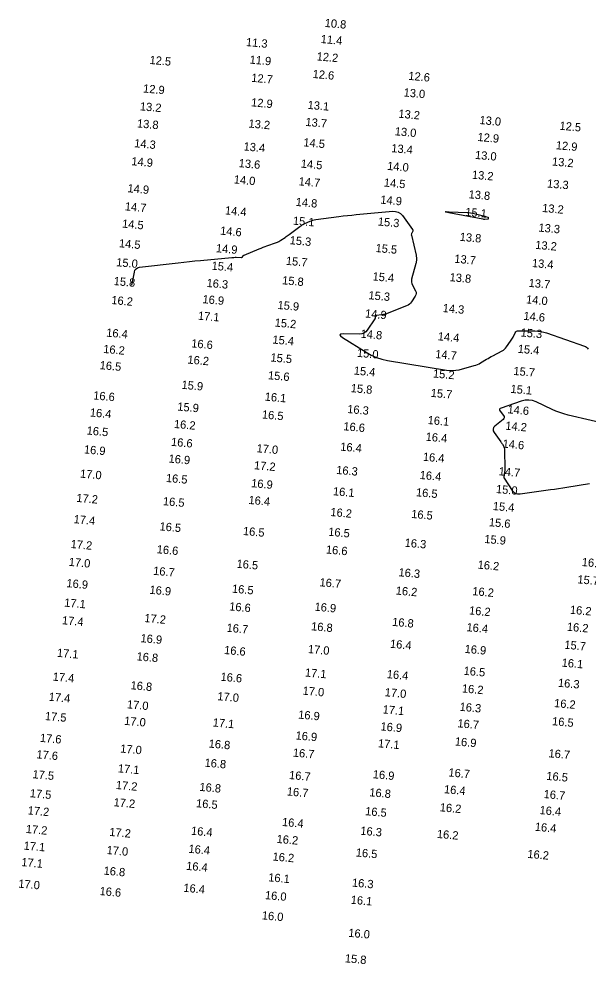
# Model space of a CAD drawing. Extents: x 988130 to 1132882, y 654656 to 841453.
# Drawn here: x 1058649 to 1058993, y 742413 to 742985 of the extents above; entities that cross this region are included whole.
import ezdxf

# ---------------------------------------------------------------- set-up
doc = ezdxf.new("R2010")
doc.units = 0
doc.layers.add('V-TOPO-MAJR', color=7, linetype='Continuous')
doc.layers.add('V-TOPO-SOUN', color=7, linetype='Continuous')

msp = doc.modelspace()

# ---------------------------------------------------------------- linework, layer by layer
at = {"layer": 'V-TOPO-MAJR'}
for points in [[(1058717.09, 742823.49), (1058718.61, 742831.34), (1058719, 742832.5), (1058719.65, 742833.38), (1058720.58, 742833.96), (1058721.76, 742834.27), (1058745.17, 742837.06), (1058748.53, 742837.45), (1058751.9, 742837.82), (1058755.26, 742838.16), (1058758.63, 742838.48), (1058777.61, 742840.2), (1058778.23, 742840.25), (1058778.85, 742840.28), (1058779.47, 742840.3), (1058780.09, 742840.3), (1058783.45, 742840.28), (1058783.63, 742840.29), (1058783.78, 742840.35), (1058783.92, 742840.44), (1058784.03, 742840.57), (1058784.45, 742841.17), (1058784.56, 742841.31), (1058784.69, 742841.43), (1058784.84, 742841.53), (1058785, 742841.62), (1058794.06, 742845.41), (1058795.24, 742845.89), (1058796.41, 742846.36), (1058797.6, 742846.8), (1058798.79, 742847.23), (1058804.53, 742849.23), (1058805.24, 742849.5), (1058805.92, 742849.82), (1058806.58, 742850.19), (1058807.22, 742850.61), (1058809.7, 742852.38), (1058810.32, 742852.83), (1058810.94, 742853.27), (1058811.56, 742853.72), (1058812.18, 742854.17), (1058818.65, 742858.92), (1058819.37, 742859.43), (1058820.12, 742859.89), (1058820.89, 742860.31), (1058821.68, 742860.69), (1058824.9, 742862.14), (1058825.71, 742862.47), (1058826.54, 742862.74), (1058827.39, 742862.95), (1058828.25, 742863.09), (1058842.24, 742864.97), (1058844.86, 742865.31), (1058847.49, 742865.62), (1058850.12, 742865.9), (1058852.76, 742866.15), (1058874.77, 742868.15), (1058876.51, 742868.12), (1058878.06, 742867.67), (1058879.43, 742866.81), (1058880.61, 742865.54), (1058886.77, 742857.23), (1058886.93, 742856.96), (1058887, 742856.68), (1058886.97, 742856.4), (1058886.86, 742856.11), (1058886.25, 742854.92), (1058886.12, 742854.62), (1058886.05, 742854.31), (1058886.04, 742854), (1058886.09, 742853.68), (1058888.92, 742841.54), (1058889, 742841.13), (1058889.06, 742840.71), (1058889.09, 742840.3), (1058889.1, 742839.87), (1058889.07, 742838.18), (1058889.04, 742837.76), (1058889, 742837.34), (1058888.93, 742836.93), (1058888.83, 742836.52), (1058886.24, 742827.13), (1058886.08, 742826.2), (1058886.09, 742825.29), (1058886.29, 742824.4), (1058886.67, 742823.53), (1058888.55, 742820.11), (1058888.9, 742819.25), (1058888.99, 742818.41), (1058888.84, 742817.58), (1058888.43, 742816.76), (1058886.17, 742813.33), (1058885.57, 742812.54), (1058884.87, 742811.87), (1058884.08, 742811.33), (1058883.19, 742810.89), (1058871.49, 742806.25), (1058870.77, 742806), (1058870.04, 742805.8), (1058869.3, 742805.65), (1058868.55, 742805.56), (1058864.42, 742805.2), (1058864.24, 742805.16), (1058864.11, 742805.06), (1058864.06, 742804.92), (1058864.06, 742804.73), (1058864.2, 742803.87), (1058864.21, 742803.66), (1058864.19, 742803.46), (1058864.13, 742803.27), (1058864.02, 742803.08), (1058859.36, 742796.25), (1058858.47, 742795.2), (1058857.41, 742794.46), (1058856.2, 742794.02), (1058854.83, 742793.88), (1058845.1, 742794), (1058843.48, 742793.88), (1058842.84, 742793.48), (1058843.16, 742792.79), (1058844.46, 742791.81), (1058858.71, 742782.84), (1058861.74, 742781.14), (1058864.9, 742779.75), (1058868.17, 742778.69), (1058871.57, 742777.95), (1058907.33, 742771.96), (1058909.23, 742771.75), (1058911.13, 742771.73), (1058913.02, 742771.93), (1058914.9, 742772.32), (1058924.1, 742774.77), (1058925.1, 742775.08), (1058926.08, 742775.45), (1058927.02, 742775.9), (1058927.94, 742776.42), (1058931.54, 742778.63), (1058932.45, 742779.17), (1058933.36, 742779.7), (1058934.29, 742780.22), (1058935.22, 742780.72), (1058940.86, 742783.69), (1058941.66, 742784.17), (1058942.38, 742784.73), (1058943.03, 742785.37), (1058943.61, 742786.09), (1058946.05, 742789.48), (1058946.46, 742790.08), (1058946.85, 742790.69), (1058947.2, 742791.31), (1058947.54, 742791.96), (1058948.82, 742794.56), (1058949.19, 742795.13), (1058949.66, 742795.53), (1058950.23, 742795.77), (1058950.91, 742795.85), (1058960.61, 742795.76), (1058962.45, 742795.67), (1058964.27, 742795.44), (1058966.07, 742795.05), (1058967.83, 742794.52), (1058990.73, 742786.58), (1058991.41, 742786.28), (1058992.01, 742785.9), (1058992.54, 742785.41), (1058992.99, 742784.83)], [(1059008.75, 742738.35), (1058980.8, 742744.89), (1058978.31, 742745.54), (1058975.87, 742746.32), (1058973.46, 742747.22), (1058971.11, 742748.26), (1058961.48, 742752.78), (1058959.27, 742753.58), (1058957.05, 742753.93), (1058954.79, 742753.83), (1058952.51, 742753.27), (1058940.35, 742749.11), (1058939.72, 742748.79), (1058939.42, 742748.37), (1058939.43, 742747.85), (1058939.77, 742747.23), (1058941.77, 742744.56), (1058942.13, 742743.91), (1058942.2, 742743.29), (1058941.99, 742742.71), (1058941.49, 742742.16), (1058936.59, 742738.13), (1058935.81, 742737.27), (1058935.47, 742736.35), (1058935.56, 742735.38), (1058936.1, 742734.35), (1058940.13, 742728.68), (1058940.37, 742728.33), (1058940.61, 742727.98), (1058940.83, 742727.63), (1058941.06, 742727.27), (1058941.93, 742725.84), (1058942.12, 742725.47), (1058942.26, 742725.09), (1058942.34, 742724.69), (1058942.37, 742724.28), (1058942.52, 742711.69), (1058942.52, 742711.42), (1058942.5, 742711.15), (1058942.48, 742710.88), (1058942.45, 742710.61), (1058942.3, 742709.5), (1058942.26, 742709.25), (1058942.22, 742709.01), (1058942.18, 742708.77), (1058942.14, 742708.52), (1058941.97, 742707.55), (1058941.95, 742707.31), (1058941.98, 742707.08), (1058942.05, 742706.86), (1058942.16, 742706.65), (1058947, 742699.31), (1058947.93, 742698.2), (1058949.04, 742697.47), (1058950.32, 742697.12), (1058951.77, 742697.15), (1058970.13, 742699.74), (1058972.6, 742700.09), (1058975.08, 742700.46), (1058977.56, 742700.84), (1058980.03, 742701.24), (1058993.72, 742703.46)]]:
    msp.add_lwpolyline(points, dxfattribs=at)
msp.add_lwpolyline([(1058932.52, 742864.48), (1058932.55, 742864.42), (1058932.56, 742864.34), (1058932.57, 742863.99), (1058932.56, 742863.92), (1058932.55, 742863.86), (1058932.54, 742863.79), (1058932.51, 742863.72), (1058932.39, 742863.46), (1058932.36, 742863.4), (1058932.32, 742863.36), (1058932.26, 742863.34), (1058932.19, 742863.32), (1058930.47, 742863.25), (1058930.16, 742863.24), (1058929.86, 742863.26), (1058929.55, 742863.29), (1058929.24, 742863.34), (1058908.75, 742867.27), (1058907.14, 742867.62), (1058906.62, 742867.84), (1058907.18, 742867.93), (1058908.82, 742867.9), (1058919.75, 742867.43), (1058920.83, 742867.36), (1058921.89, 742867.23), (1058922.95, 742867.05), (1058924, 742866.81), (1058929.69, 742865.35), (1058929.98, 742865.27), (1058930.26, 742865.19), (1058930.55, 742865.11), (1058930.84, 742865.03), (1058932.4, 742864.55), (1058932.47, 742864.52)], close=True, dxfattribs=at)

# ---------------------------------------------------------------- texts
at = {"layer": 'V-TOPO-SOUN'}
for s, p in [('10.8 ', (1058833.54, 742979.72)), ('11.3 ', (1058785.94, 742968.15)), ('11.4 ', (1058831.12, 742970)), ('12.2 ', (1058828.68, 742959.48)), ('12.5 ', (1058727.65, 742957.33)), ('11.9 ', (1058788.15, 742957.54)), ('12.6 ', (1058826.25, 742948.86)), ('12.6 ', (1058884.09, 742947.71)), ('12.7 ', (1058789.15, 742946.53)), ('12.9 ', (1058723.75, 742940.06)), ('13.0 ', (1058881.24, 742937.66)), ('12.9 ', (1058789.05, 742931.69)), ('13.2 ', (1058721.82, 742929.28)), ('13.1 ', (1058823.2, 742930.14)), ('13.2 ', (1058878.09, 742924.81)), ('13.8 ', (1058720.07, 742918.94)), ('13.2 ', (1058787.48, 742918.87)), ('13.7 ', (1058821.9, 742919.83)), ('13.0 ', (1058927.09, 742920.97)), ('13.0 ', (1058875.9, 742914.16)), ('12.5 ', (1058975.46, 742917.52)), ('14.5 ', (1058820.65, 742907.48)), ('12.9 ', (1058925.88, 742910.72)), ('14.3 ', (1058718.37, 742906.96)), ('13.4 ', (1058784.5, 742905.02)), ('13.4 ', (1058873.79, 742903.96)), ('12.9 ', (1058973.25, 742905.73)), ('14.9 ', (1058716.68, 742896.06)), ('13.0 ', (1058924.4, 742899.88)), ('13.2 ', (1058970.95, 742895.88)), ('13.6 ', (1058781.55, 742894.91)), ('14.5 ', (1058819.09, 742894.61)), ('14.0 ', (1058871.29, 742893.23)), ('14.0 ', (1058778.59, 742885.06)), ('13.2 ', (1058922.54, 742887.9)), ('14.9 ', (1058714.33, 742879.72)), ('14.7 ', (1058817.77, 742883.89)), ('14.5 ', (1058869.28, 742883.17)), ('13.3 ', (1058967.94, 742882.59)), ('13.8 ', (1058920.51, 742876.05)), ('14.7 ', (1058712.73, 742868.76)), ('14.8 ', (1058816.01, 742871.44)), ('14.9 ', (1058867.19, 742872.82)), ('13.2 ', (1058964.97, 742867.77)), ('14.4 ', (1058773.24, 742866.32)), ('15.1 ', (1058918.49, 742865.4)), ('14.5 ', (1058711.06, 742858.32)), ('15.1 ', (1058814.32, 742860.1)), ('15.3 ', (1058865.65, 742859.57)), ('13.3 ', (1058962.74, 742855.9)), ('14.6 ', (1058770.33, 742854.05)), ('13.8 ', (1058915.16, 742850.31)), ('14.5 ', (1058709.17, 742846.43)), ('15.3 ', (1058812.37, 742848.27)), ('13.2 ', (1058960.8, 742845.46)), ('14.9 ', (1058767.75, 742843.45)), ('15.5 ', (1058864.26, 742843.54)), ('15.0 ', (1058707.5, 742834.97)), ('15.7 ', (1058810.07, 742835.8)), ('13.7 ', (1058911.89, 742837.06)), ('13.4 ', (1058958.81, 742834.46)), ('15.4 ', (1058765.15, 742832.85)), ('15.8 ', (1058705.99, 742823.55)), ('16.3 ', (1058762.13, 742822.41)), ('15.8 ', (1058807.8, 742824.03)), ('15.4 ', (1058862.46, 742826.38)), ('13.8 ', (1058909.04, 742825.91)), ('13.7 ', (1058956.82, 742822.46)), ('16.2 ', (1058704.57, 742812.07)), ('16.9 ', (1058759.66, 742812.6)), ('15.3 ', (1058859.98, 742814.99)), ('14.0 ', (1058955.27, 742812.47)), ('15.9 ', (1058805.02, 742809.08)), ('14.3 ', (1058904.86, 742807.22)), ('17.1 ', (1058756.92, 742802.61)), ('14.9 ', (1058857.94, 742803.95)), ('14.6 ', (1058953.68, 742802.49)), ('15.2 ', (1058803.31, 742798.43)), ('16.4 ', (1058701.47, 742792.36)), ('15.4 ', (1058801.95, 742788.17)), ('14.8 ', (1058855.24, 742791.71)), ('14.4 ', (1058901.89, 742790.13)), ('15.3 ', (1058951.97, 742792.45)), ('16.2 ', (1058699.65, 742782.47)), ('16.6 ', (1058752.87, 742785.87)), ('15.4 ', (1058950.24, 742782.56)), ('16.2 ', (1058750.57, 742776.07)), ('15.5 ', (1058800.76, 742777.34)), ('15.0 ', (1058853.03, 742780.13)), ('14.7 ', (1058900.34, 742779.4)), ('16.5 ', (1058697.53, 742772.67)), ('15.6 ', (1058799.26, 742766.57)), ('15.4 ', (1058851.12, 742769.4)), ('15.2 ', (1058898.99, 742767.64)), ('15.7 ', (1058947.6, 742769.18)), ('15.9 ', (1058746.99, 742760.81)), ('15.8 ', (1058849.3, 742758.78)), ('16.6 ', (1058693.61, 742754.38)), ('16.1 ', (1058797.29, 742753.63)), ('15.7 ', (1058897.63, 742755.91)), ('15.1 ', (1058945.84, 742758.33)), ('15.9 ', (1058744.44, 742747.63)), ('16.4 ', (1058691.59, 742744.05)), ('16.5 ', (1058795.59, 742742.85)), ('16.3 ', (1058847.15, 742746.14)), ('14.6 ', (1058944.02, 742745.98)), ('16.2 ', (1058742.41, 742737.1)), ('16.1 ', (1058895.78, 742739.47)), ('14.2 ', (1058942.74, 742736.05)), ('16.5 ', (1058689.66, 742733.13)), ('16.6 ', (1058844.83, 742735.7)), ('16.6 ', (1058740.66, 742726.28)), ('16.4 ', (1058894.57, 742729.39)), ('14.6 ', (1058941.08, 742725.21)), ('16.9 ', (1058688.01, 742721.72)), ('17.0 ', (1058792.35, 742722.4)), ('16.4 ', (1058842.95, 742723.39)), ('16.9 ', (1058739.16, 742716.16)), ('16.4 ', (1058892.89, 742717.26)), ('17.2 ', (1058790.81, 742712.12)), ('16.3 ', (1058840.49, 742709.28)), ('14.7 ', (1058938.69, 742708.48)), ('17.0 ', (1058685.65, 742707.06)), ('16.5 ', (1058737.57, 742704.42)), ('16.4 ', (1058890.97, 742706.23)), ('16.9 ', (1058789.09, 742701.29)), ('16.1 ', (1058838.54, 742696.4)), ('16.5 ', (1058888.73, 742695.77)), ('15.0 ', (1058937.08, 742697.74)), ('17.2 ', (1058683.43, 742692.38)), ('16.5 ', (1058735.77, 742690.39)), ('16.4 ', (1058787.46, 742691.12)), ('15.4 ', (1058935.16, 742687.44)), ('17.4 ', (1058681.8, 742679.5)), ('16.2 ', (1058836.98, 742683.82)), ('16.5 ', (1058885.82, 742682.66)), ('16.5 ', (1058733.69, 742675.16)), ('15.6 ', (1058932.78, 742677.68)), ('16.5 ', (1058784.14, 742672.34)), ('16.5 ', (1058835.66, 742671.9)), ('15.9 ', (1058930.02, 742667.51)), ('17.2 ', (1058679.98, 742664.47)), ('16.3 ', (1058881.88, 742665.25)), ('16.6 ', (1058732.01, 742661.29)), ('16.6 ', (1058834.28, 742661.14)), ('17.0 ', (1058678.83, 742653.66)), ('16.5 ', (1058780.26, 742652.52)), ('16.2 ', (1058926, 742651.98)), ('16.2 ', (1058988.94, 742653.56)), ('16.7 ', (1058729.84, 742648.26)), ('16.3 ', (1058878.15, 742647.38)), ('16.9 ', (1058677.42, 742640.79)), ('16.7 ', (1058830.4, 742641.32)), ('15.7 ', (1058986.29, 742643.09)), ('16.9 ', (1058727.63, 742636.77)), ('16.5 ', (1058777.5, 742637.45)), ('16.2 ', (1058876.48, 742636.3)), ('16.2 ', (1058922.77, 742635.95)), ('17.1 ', (1058676.06, 742629.02)), ('16.6 ', (1058775.81, 742626.73)), ('16.9 ', (1058827.41, 742626.55)), ('16.2 ', (1058920.8, 742624.3)), ('16.2 ', (1058981.77, 742624.7)), ('17.4 ', (1058674.74, 742618.35)), ('17.2 ', (1058724.52, 742619.66)), ('16.8 ', (1058874.3, 742617.36)), ('16.7 ', (1058774.23, 742613.81)), ('16.8 ', (1058825.32, 742614.69)), ('16.4 ', (1058919.26, 742614.14)), ('16.2 ', (1058979.92, 742614.43)), ('16.9 ', (1058722.2, 742607.5)), ('17.1 ', (1058671.68, 742598.64)), ('16.6 ', (1058772.73, 742600.34)), ('17.0 ', (1058823.39, 742600.92)), ('16.4 ', (1058873.03, 742604.11)), ('16.9 ', (1058918.13, 742601.01)), ('15.7 ', (1058978.41, 742603.54)), ('16.8 ', (1058719.82, 742596.5)), ('16.5 ', (1058917.51, 742587.77)), ('16.1 ', (1058976.79, 742592.7)), ('17.4 ', (1058669.13, 742584.23)), ('16.6 ', (1058770.57, 742584.17)), ('17.1 ', (1058821.58, 742586.72)), ('16.4 ', (1058871.07, 742585.74)), ('16.8 ', (1058716.19, 742579.01)), ('17.0 ', (1058820.21, 742575.74)), ('16.2 ', (1058916.47, 742577.1)), ('16.3 ', (1058974.55, 742580.5)), ('17.4 ', (1058666.73, 742572.06)), ('17.0 ', (1058768.65, 742572.39)), ('17.0 ', (1058869.83, 742574.78)), ('17.0 ', (1058714, 742567.48)), ('17.1 ', (1058868.59, 742564.4)), ('16.3 ', (1058915.09, 742565.99)), ('16.2 ', (1058972.2, 742568.23)), ('17.5 ', (1058664.4, 742560.39)), ('16.9 ', (1058817.5, 742561.26)), ('17.0 ', (1058712.33, 742557.5)), ('17.1 ', (1058765.87, 742556.49)), ('16.9 ', (1058867.27, 742554.14)), ('16.7 ', (1058913.78, 742556)), ('16.5 ', (1058970.98, 742557.27)), ('17.6 ', (1058661.38, 742547.2)), ('16.9 ', (1058815.93, 742548.65)), ('16.8 ', (1058763.41, 742543.73)), ('17.1 ', (1058865.76, 742543.9)), ('16.9 ', (1058912.21, 742545.03)), ('17.6 ', (1058659.3, 742537.22)), ('17.0 ', (1058709.93, 742540.72)), ('16.7 ', (1058814.28, 742538.25)), ('16.7 ', (1058968.81, 742537.85)), ('16.8 ', (1058760.92, 742532.18)), ('17.5 ', (1058656.91, 742525.19)), ('17.1 ', (1058708.51, 742528.75)), ('16.7 ', (1058812, 742524.7)), ('16.9 ', (1058862.61, 742525.17)), ('16.7 ', (1058908.33, 742526.28)), ('16.5 ', (1058967.51, 742524.18)), ('17.2 ', (1058707.28, 742518.67)), ('17.5 ', (1058655.28, 742513.7)), ('16.8 ', (1058757.82, 742517.53)), ('16.7 ', (1058810.64, 742514.78)), ('16.8 ', (1058860.51, 742514.26)), ('16.4 ', (1058905.66, 742516.12)), ('16.7 ', (1058965.88, 742513.2)), ('17.2 ', (1058705.92, 742508.24)), ('16.5 ', (1058755.78, 742507.64)), ('17.2 ', (1058654.02, 742503.3)), ('16.5 ', (1058857.99, 742502.84)), ('16.2 ', (1058903.1, 742505.17)), ('16.4 ', (1058963.4, 742503.5)), ('16.4 ', (1058807.75, 742496.3)), ('17.2 ', (1058652.86, 742492.07)), ('17.2 ', (1058703.34, 742490.28)), ('16.4 ', (1058752.75, 742490.99)), ('16.3 ', (1058855.08, 742491.01)), ('16.4 ', (1058960.55, 742493.4)), ('16.2 ', (1058804.46, 742486.05)), ('16.2 ', (1058901.35, 742489.06)), ('17.1 ', (1058651.57, 742481.98)), ('17.0 ', (1058701.71, 742479.32)), ('16.4 ', (1058751.19, 742480.07)), ('16.2 ', (1058802.02, 742475.39)), ('16.5 ', (1058852.34, 742477.84)), ('16.2 ', (1058956.05, 742476.97)), ('17.1 ', (1058650.16, 742472.03)), ('16.4 ', (1058749.79, 742469.75)), ('16.8 ', (1058699.9, 742466.86)), ('16.1 ', (1058799.4, 742462.81)), ('17.0 ', (1058648.34, 742458.99)), ('16.4 ', (1058748.12, 742456.49)), ('16.3 ', (1058850.02, 742459.61)), ('16.6 ', (1058697.45, 742454.51)), ('16.0 ', (1058797.44, 742452.04)), ('16.1 ', (1058849.28, 742449.24)), ('16.0 ', (1058795.54, 742439.8)), ('16.0 ', (1058847.81, 742429.24)), ('15.8 ', (1058845.72, 742413.81))]:
    msp.add_text(s, height=5, rotation=355, dxfattribs=at).set_placement(p)

doc.saveas('drawing.dxf')
